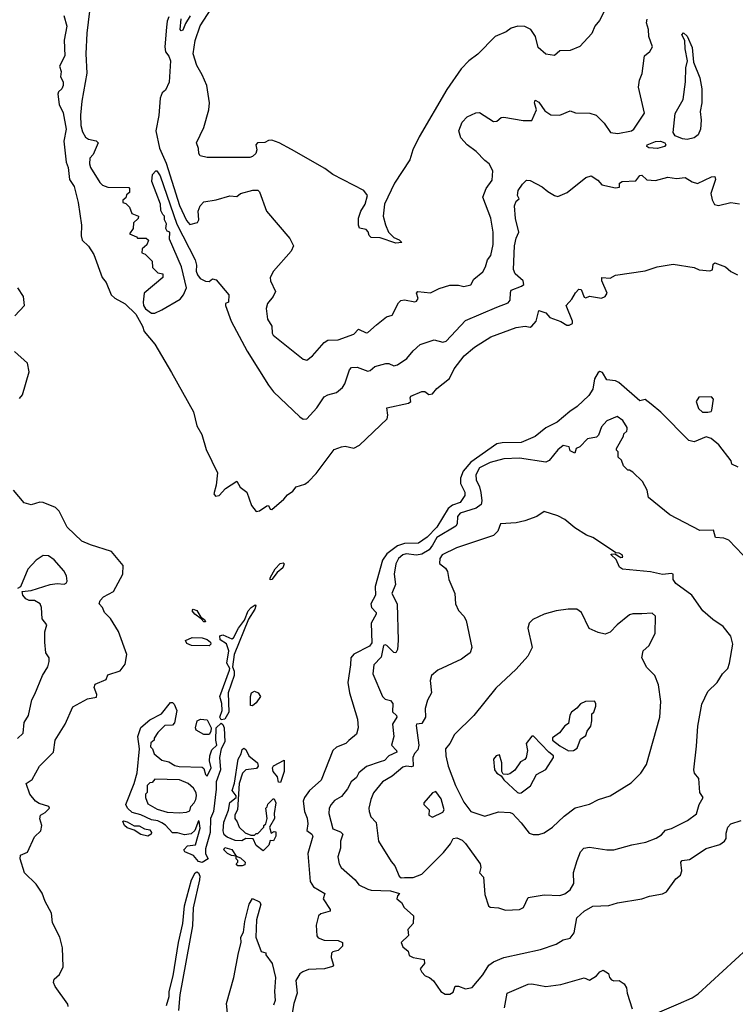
# Model space of a CAD drawing. Extents: x 1552033 to 1694788, y 811965 to 917215.
# Tile 321 of 632: x 1618770 to 1622872, y 882201 to 887841. Entities that reach past the tile are written whole.
import ezdxf

# ---------------------------------------------------------------- set-up
doc = ezdxf.new("R2010")
doc.units = 0

msp = doc.modelspace()

# ---------------------------------------------------------------- linework, layer by layer
at = {"layer": '0CON20XD'}
for points in [[(1619178.4, 887955), (1619154.5, 887765), (1619148.5, 887645), (1619154.9, 887535), (1619125.2, 887375), (1619117.9, 887295), (1619120.7, 887235), (1619129.6, 887199.6), (1619147.5, 887167.5), (1619165, 887156.6), (1619207.9, 887147.9), (1619218.8, 887135), (1619191.2, 887068.8), (1619172.2, 887047.8), (1619170.6, 887015), (1619175.5, 886995), (1619228.3, 886908.3), (1619245, 886892.5), (1619275, 886882.5), (1619395, 886880), (1619400, 886875), (1619398.3, 886851.7), (1619381.7, 886838.3), (1619378.3, 886821.7), (1619361.7, 886808.3), (1619360, 886795), (1619378.3, 886788.3), (1619398.3, 886768.3), (1619411.7, 886731.7), (1619450, 886715), (1619448.3, 886701.7), (1619421.7, 886678.3), (1619420, 886645), (1619400, 886615), (1619438.3, 886598.3), (1619445, 886590), (1619495, 886590), (1619508.3, 886578.3), (1619498.3, 886551.7), (1619471.7, 886528.3), (1619470, 886505), (1619488.3, 886498.3), (1619528.3, 886458.3), (1619531.7, 886421.7), (1619561.7, 886391.7), (1619590, 886385), (1619590, 886365), (1619483.3, 886275), (1619477.3, 886222.7), (1619479.4, 886205), (1619491.2, 886185), (1619525, 886160), (1619545, 886161.1), (1619585, 886179.1), (1619689.5, 886240.5), (1619708.9, 886265), (1619726.2, 886305), (1619696.7, 886425), (1619627.5, 886585), (1619630, 886625), (1619615, 886630), (1619607.5, 886645), (1619611.7, 886671.7), (1619600, 886695), (1619600, 886715), (1619590, 886725), (1619578.3, 886748.3), (1619576.7, 886785), (1619527.5, 886915), (1619530, 886955), (1619550, 886975), (1619556.7, 886975), (1619575, 886946.7), (1619670.2, 886670.2), (1619776, 886465), (1619783.2, 886435), (1619781.5, 886401.5), (1619789.7, 886379.7), (1619805, 886358.8), (1619835, 886343.8), (1619855, 886341.2), (1619875, 886356.7), (1619895, 886351.2), (1619968.8, 886265), (1619966, 886224), (1619950, 886215), (1619948.8, 886205), (1619981.2, 886115), (1620073.4, 885943.4), (1620195, 885748.6), (1620225, 885710.4), (1620375, 885566), (1620395, 885553.8), (1620415, 885554.2), (1620472.9, 885617.1), (1620515, 885680), (1620535, 885692.5), (1620585, 885705.5), (1620620.8, 885735), (1620633.1, 885755), (1620659.6, 885835), (1620671.1, 885848.9), (1620705, 885851.1), (1620765, 885828.2), (1620778.5, 885831.5), (1620805, 885854.6), (1620867.5, 885872.5), (1620885, 885872.7), (1620915, 885859.2), (1620936.2, 885863.8), (1620989, 885901), (1621025, 885944.6), (1621065, 885980), (1621145, 886007.1), (1621194.8, 885994.8), (1621215, 886000.7), (1621325, 886117.5), (1621504.5, 886195.5), (1621569.9, 886220.1), (1621581.6, 886235), (1621582.1, 886277.9), (1621587.7, 886292.3), (1621646, 886314), (1621658.6, 886325), (1621655.5, 886345), (1621610.5, 886385), (1621600, 886410), (1621605, 886546.7), (1621615, 886590), (1621631.2, 886625), (1621611.6, 886701.6), (1621605.5, 886775), (1621615, 886801.2), (1621632.5, 886815), (1621622.5, 886835), (1621627.6, 886862.4), (1621650.9, 886899.1), (1621675, 886922.5), (1621695, 886920), (1621765, 886884.2), (1621797.3, 886857.3), (1621835, 886834.3), (1621855, 886829.2), (1621908.7, 886851.3), (1622015, 886937.5), (1622045, 886947.5), (1622083, 886923), (1622106.1, 886896.1), (1622185, 886878.6), (1622207.3, 886882.7), (1622208, 886905), (1622223.8, 886915), (1622301.7, 886918.3), (1622325, 886948), (1622335, 886950.8), (1622365, 886923.3), (1622415, 886920.9)], [(1622124.4, 887895), (1622092.6, 887837.4), (1622067.1, 887805), (1622048.7, 887761.3), (1621981.3, 887688.7), (1621925, 887664.4), (1621865, 887662.5), (1621835, 887636.9), (1621785, 887643.5), (1621741.8, 887681.8), (1621725.9, 887745), (1621699.2, 887785), (1621665, 887802), (1621625, 887804), (1621587.3, 887792.7), (1621557.9, 887772.1), (1621495.5, 887744.5), (1621396.4, 887643.6), (1621344.3, 887605.7), (1621301, 887559), (1621218.2, 887441.8), (1621059.1, 887170.9), (1621022.2, 887095), (1621005, 887038.8), (1620918.8, 886905), (1620860, 886785), (1620852.9, 886715), (1620865.6, 886665.6), (1620884.1, 886624.1), (1620913.6, 886593.6), (1620945, 886580), (1620960, 886565), (1620925, 886560.8), (1620835, 886590.8), (1620785, 886593.3), (1620772.5, 886605), (1620767, 886627), (1620755, 886640), (1620717, 886647), (1620711.2, 886665), (1620712, 886705), (1620725.8, 886745), (1620749.4, 886785), (1620763.9, 886833.9), (1620743.2, 886863.2), (1620565, 886954.2), (1620519, 886989), (1620328.3, 887098.3), (1620256.5, 887136.5), (1620215, 887150.8), (1620195, 887149.4), (1620175, 887136.9), (1620132, 887135), (1620122.9, 887125), (1620128.9, 887095), (1620123.1, 887075), (1620105, 887057.5), (1620088.2, 887051.8), (1619845, 887051.5), (1619805, 887060.7), (1619796.4, 887075), (1619794.2, 887104.2), (1619782.9, 887135), (1619825, 887223.1), (1619854, 887325), (1619857.2, 887365), (1619841.7, 887465), (1619814.8, 887525), (1619785, 887579.5), (1619764.5, 887645), (1619775, 887721.4), (1619805, 887806.2), (1619910, 887970)], [(1619023.1, 887865), (1619040, 887805), (1619024.2, 887725), (1619027.7, 887635), (1618997.1, 887575), (1619008, 887545), (1619003.4, 887513.4), (1619018.8, 887485), (1619018.6, 887465), (1619011.4, 887445), (1618992.4, 887427.6), (1618988.4, 887415), (1618995.3, 887355.3), (1619018.2, 887308.2), (1619035.6, 887215), (1619022.7, 887145), (1619036.9, 887025), (1619047.8, 886995), (1619055.5, 886925), (1619082.2, 886885), (1619104.4, 886795), (1619123.4, 886663.4), (1619122.3, 886602.3), (1619127.7, 886577.7), (1619164.7, 886544.7), (1619195, 886497.1), (1619242.8, 886365), (1619265.2, 886335), (1619294.4, 886264.4), (1619315, 886246.4), (1619375, 886213.8), (1619435.6, 886155), (1619474.5, 886085), (1619482.5, 886055), (1619545, 885981.8), (1619639.6, 885819.6), (1619765, 885594.4), (1619785, 885514.3), (1619814.4, 885465), (1619839.1, 885379.1), (1619903.8, 885245), (1619896.2, 885175), (1619882.9, 885125), (1619892.7, 885112.7), (1619912.5, 885115), (1619950, 885155), (1620015, 885197.5), (1620033.6, 885163.6), (1620072.5, 885135), (1620099.3, 885059.3), (1620124.2, 885024.2), (1620145, 885028), (1620186.7, 885056.7), (1620195, 885057.5), (1620205, 885037.5), (1620215, 885036.2), (1620284.5, 885095.5), (1620305, 885120), (1620335, 885140), (1620355.3, 885164.7), (1620405, 885181.5), (1620424.2, 885195), (1620468.3, 885241.7), (1620571.3, 885378.7), (1620615, 885393.8)], [(1619625, 887858), (1619615, 887833.3), (1619611.9, 887798.1), (1619601.8, 887685), (1619605, 887657.5), (1619625, 887632.5), (1619634.3, 887605), (1619627.3, 887482.7), (1619605, 887437.5), (1619586.7, 887423.3), (1619575, 887392.5), (1619567.9, 887292.1), (1619550.4, 887205), (1619572, 887105), (1619609.5, 887019.5), (1619685, 886776.9), (1619725, 886691.1), (1619745, 886668.6), (1619789.7, 886680.3), (1619796, 886695), (1619792.5, 886745), (1619804.5, 886775.5), (1619825, 886798.6), (1619895, 886809.6), (1619975, 886832.4), (1620015, 886828.6), (1620035, 886846.5), (1620105.4, 886864.6), (1620135, 886865.4), (1620144.4, 886855), (1620184.6, 886744.6), (1620317.6, 886587.6), (1620338.4, 886545), (1620325.2, 886515), (1620225, 886400.4), (1620205.5, 886365), (1620208.1, 886345), (1620235.5, 886284.5), (1620222.9, 886255), (1620189.2, 886215), (1620183, 886187), (1620190.8, 886125), (1620215.8, 886085.8), (1620216.2, 886045), (1620223.3, 886035), (1620395, 885896.2), (1620415, 885891.4), (1620448.1, 885915), (1620515, 885992.5), (1620535, 886006.2), (1620595, 886008), (1620685, 886039.2), (1620711.7, 886068.3), (1620755, 886047.8), (1620765, 886049.1), (1620815, 886092.5), (1620871.3, 886138.7), (1620905, 886148.2), (1620940.3, 886219.7), (1620955, 886232.9), (1620975, 886237.1), (1621035, 886224.2), (1621045, 886228.8), (1621054, 886245), (1621044, 886275), (1621052.5, 886285), (1621125, 886276.7), (1621175, 886301.8), (1621235, 886321.2), (1621285, 886320), (1621315, 886312), (1621355, 886322.2), (1621372.5, 886355), (1621423.6, 886396.4), (1621440.6, 886425), (1621452, 886465), (1621470.2, 886489.8), (1621483.3, 886553.3), (1621484.4, 886624.4), (1621471.1, 886705), (1621423.8, 886825), (1621443.8, 886875), (1621478.8, 886921.2), (1621481.1, 886975), (1621461.5, 887015), (1621435, 887034.6), (1621386.9, 887086.9), (1621334.8, 887124.8), (1621297.7, 887165)], [(1619747.4, 887862.6), (1619719.7, 887820.3), (1619705, 887781.2), (1619695, 887777.5), (1619690, 887785), (1619696, 887846)], [(1621297.7, 887165), (1621287.4, 887205), (1621305, 887254), (1621334.8, 887285.2), (1621385, 887308.6), (1621405, 887309.4), (1621485, 887258), (1621505, 887260.4), (1621529.9, 887280.1), (1621545, 887283.3), (1621655, 887263.8), (1621705, 887264.3), (1621731.9, 887325), (1621720, 887365), (1621725, 887380), (1621745, 887368), (1621779.4, 887319.4), (1621815, 887296.9), (1621865.5, 887294.5), (1621925, 887319.2), (1621955, 887308), (1622037.5, 887305), (1622074.2, 887294.2), (1622118.9, 887248.9), (1622156.2, 887195), (1622198.8, 887188.8), (1622276.2, 887205), (1622290, 887215), (1622350.8, 887305), (1622315.8, 887455), (1622322, 887495), (1622337.7, 887532.3), (1622348.3, 887621.7), (1622351.4, 887635), (1622381, 887659), (1622396.7, 887685), (1622375.7, 887745.7), (1622374.7, 887785), (1622363.3, 887823.3), (1622366.6, 887843.4)], [(1622595, 887155.3), (1622568.7, 887158.7), (1622526.7, 887176.8), (1622516, 887195), (1622526.6, 887303.4), (1622571.9, 887385), (1622585.2, 887485.2), (1622587.1, 887565), (1622596.6, 887606.6), (1622584, 887674), (1622582.4, 887722.4), (1622564.4, 887755), (1622575, 887766.7), (1622595, 887746.2), (1622625, 887682.9), (1622632.4, 887597.6), (1622668.2, 887508.2), (1622678.8, 887445), (1622680.6, 887365), (1622670.3, 887315), (1622676.2, 887265), (1622672.2, 887215), (1622659, 887181), (1622635, 887164.1), (1622595, 887155.3)], [(1622425, 887104.3), (1622375, 887107.5), (1622364, 887115), (1622366, 887125), (1622415, 887144.4), (1622442.5, 887145), (1622467.5, 887135), (1622472.5, 887125), (1622465.9, 887114.1), (1622425, 887104.3)], [(1622415, 886920.9), (1622485, 886939.1), (1622535, 886932.3), (1622585, 886936.9), (1622625, 886912.5), (1622655, 886902.5), (1622735, 886941.4), (1622753.6, 886943.6), (1622757.1, 886925), (1622731.2, 886845), (1622739.4, 886809.4), (1622753.1, 886783.1), (1622775, 886777.8), (1622845, 886793.5), (1622895, 886786)], [(1620615, 885393.8), (1620635, 885398.6), (1620685, 885386.9), (1620716.6, 885403.4), (1620875.8, 885554.2), (1620880, 885575), (1620875, 885618), (1620997.5, 885645), (1621012.5, 885655), (1621007.5, 885675), (1621012.5, 885685), (1621075, 885712), (1621091.2, 885711.2), (1621114.5, 885694.5), (1621135, 885698.1), (1621161.5, 885728.5), (1621232.7, 885785), (1621259.6, 885840.4), (1621316.6, 885915), (1621376.2, 885965), (1621470.4, 886025), (1621615, 886078), (1621666.2, 886086.2), (1621695, 886080.6), (1621705, 886085.6), (1621730.5, 886115), (1621745, 886175.6), (1621785, 886162.9), (1621807.5, 886135), (1621871.7, 886111.7), (1621905, 886091.4), (1621919.3, 886090.7), (1621938.8, 886101.2), (1621938.8, 886115), (1621901.2, 886205), (1621935, 886240), (1621955, 886277.5), (1621975, 886297.5), (1621987.5, 886295), (1622005, 886251.2), (1622015, 886248.8), (1622035, 886257.5), (1622105, 886246.7), (1622125, 886256.2), (1622136.9, 886275), (1622106.9, 886345), (1622106.2, 886363.8), (1622155, 886360), (1622185, 886378), (1622355, 886402), (1622423.9, 886426.1), (1622515, 886440), (1622635, 886421.2), (1622665, 886408.8), (1622725, 886402), (1622740.7, 886409.3), (1622745, 886440), (1622755, 886448.8), (1622815, 886425.7), (1622845, 886398.6), (1622885, 886379.2)], [(1618742, 886145), (1618797.8, 886205), (1618791.8, 886255), (1618758.9, 886305)], [(1618768.3, 885671.7), (1618785, 885692.5), (1618824.2, 885824.2), (1618815, 885873.3), (1618740.9, 885940.9)], [(1622888.3, 885278.3), (1622852.5, 885295), (1622847.5, 885315), (1622777.5, 885405), (1622733, 885443), (1622705, 885451.2), (1622635, 885422.2), (1622605, 885430), (1622445, 885593.1), (1622389.4, 885639.4), (1622355, 885666.2), (1622325, 885657.5), (1622203.3, 885763.3), (1622185, 885772.5), (1622135, 885778.8), (1622109.9, 885819.9), (1622095.4, 885825.4), (1622085, 885820.7), (1622065, 885784.4), (1622054, 885725), (1622031.7, 885688.3), (1621965.4, 885624.6), (1621923.1, 885596.9), (1621850, 885535), (1621785, 885502.9), (1621725, 885453.1), (1621645, 885419.4), (1621535, 885418.1), (1621505, 885412.1), (1621355, 885307), (1621311, 885255), (1621297.1, 885215), (1621297.3, 885185), (1621321.8, 885135), (1621320.9, 885115), (1621295, 885076.5), (1621249.7, 885060.3), (1621225, 885040.9), (1621160.1, 884935), (1621105, 884877.7), (1621055, 884843.1), (1620975, 884840.6), (1620935, 884827.5), (1620875, 884782.3), (1620849.1, 884745), (1620807.1, 884595), (1620808.2, 884545), (1620782.4, 884495), (1620786.1, 884475), (1620812.5, 884445), (1620813.1, 884435), (1620785.2, 884385), (1620788.8, 884271.2), (1620775, 884252.7), (1620685, 884206), (1620667.3, 884185), (1620666.8, 884145), (1620650.3, 884045), (1620660.6, 883985), (1620705.6, 883835), (1620709.2, 883785), (1620701.2, 883748.8), (1620657.1, 883712.9), (1620640, 883695), (1620585, 883673.1), (1620565, 883655.7), (1620498.5, 883485), (1620431.2, 883425), (1620401.6, 883385), (1620394.3, 883365), (1620402.6, 883305), (1620417, 883267), (1620420.9, 883235), (1620416.2, 883196.2), (1620445, 883176.2), (1620449.3, 883165), (1620421.9, 883065), (1620434.8, 882905), (1620453.8, 882873.8), (1620518, 882835), (1620510, 882805), (1620550, 882745), (1620550, 882735), (1620495, 882720), (1620482.4, 882707.6), (1620470, 882655), (1620473.3, 882593.3), (1620481.4, 882581.4), (1620515, 882568.8), (1620595, 882566.7), (1620620, 882555), (1620620, 882535), (1620595, 882510), (1620565, 882502.5), (1620556.4, 882493.6), (1620555, 882470), (1620568.8, 882425), (1620562.5, 882417.5), (1620516.7, 882403.3), (1620468.2, 882401.8), (1620425, 882400.4), (1620392, 882388), (1620374.5, 882375.5), (1620352.7, 882337.3), (1620360, 882265), (1620340.8, 882205), (1620311.7, 882035)], [(1622683, 885593), (1622715, 885593.3), (1622732.5, 885597.5), (1622737.5, 885605), (1622747, 885667), (1622735, 885680), (1622661.7, 885678.3), (1622647.5, 885655), (1622660, 885615), (1622683, 885593)], [(1622955, 884734), (1622835, 884860.4), (1622805, 884871.8), (1622758.8, 884875), (1622747, 884917), (1622667.5, 884915), (1622495.6, 885005), (1622373.3, 885105), (1622367, 885147), (1622340, 885195), (1622285, 885250), (1622265, 885260), (1622255, 885260), (1622230, 885285), (1622218.3, 885318.3), (1622200, 885335), (1622200, 885365), (1622190, 885375), (1622190, 885385), (1622230, 885455), (1622231.7, 885468.3), (1622250, 885485), (1622252.5, 885495), (1622252.5, 885505), (1622226.7, 885545), (1622195, 885567.5), (1622135, 885542.5), (1622105, 885510), (1622088.3, 885461.7), (1622075, 885450), (1622025, 885440), (1621980, 885395), (1621960, 885385), (1621951.7, 885358.3), (1621925, 885372.5), (1621920, 885395), (1621885, 885401.2), (1621855, 885377.1), (1621805, 885315.8), (1621785, 885305.8), (1621635, 885328.7), (1621545, 885324.8), (1621465.6, 885305), (1621405.2, 885274.8), (1621383.5, 885235), (1621386.6, 885205), (1621405.4, 885165.4), (1621412.2, 885132.2), (1621417.9, 885085), (1621414.3, 885065), (1621386.4, 885043.6), (1621294.5, 885015), (1621280.1, 884995), (1621276.5, 884953.5), (1621269.7, 884940.3), (1621160.2, 884875), (1621135, 884831.9), (1621116.7, 884805), (1621075, 884779), (1621045, 884774.8), (1620985, 884781.2), (1620965, 884775.7), (1620940.9, 884755), (1620926.4, 884725), (1620915.8, 884665.8), (1620923.3, 884605), (1620903.3, 884555), (1620932.5, 884495), (1620939.3, 884285), (1620935, 884233.3), (1620925.4, 884214.6), (1620915, 884215.7), (1620875, 884255.8), (1620865, 884260), (1620855, 884256), (1620840.8, 884189.3), (1620799.2, 884145), (1620794.4, 884095), (1620848.9, 883965), (1620865, 883949.6), (1620895, 883940.9), (1620909.1, 883925), (1620907.1, 883877.1), (1620928.9, 883855), (1620931.1, 883845), (1620906.5, 883805), (1620914, 883735), (1620900.8, 883685), (1620928.9, 883655), (1620931.1, 883645), (1620886.1, 883625), (1620861.4, 883598.6), (1620835, 883590.4), (1620756.9, 883563.1), (1620713, 883527), (1620700, 883500), (1620669.6, 883475), (1620648.5, 883435), (1620615, 883392.2), (1620575, 883368.6), (1620554.3, 883345), (1620542.9, 883325), (1620541.9, 883295), (1620565, 883205.6), (1620608.4, 883188.4), (1620621.5, 883175), (1620607.8, 883135), (1620607.8, 883095), (1620593.1, 883045), (1620601.5, 883005), (1620612.9, 882985), (1620691.9, 882915), (1620714.3, 882885), (1620765, 882861), (1620785, 882855.6), (1620895, 882852), (1620945.8, 882835.8), (1620935, 882822.5), (1620931.2, 882805), (1620958.8, 882785), (1620974, 882755), (1621026.9, 882706.9), (1621025, 882663.3), (1620995, 882630), (1620998.6, 882595), (1620955.6, 882555), (1620965, 882530.8), (1620996.2, 882505), (1621001.2, 882481.2), (1621025, 882468.6)], [(1619047.6, 882187.6), (1619045, 882201.2), (1618972.2, 882302.2), (1618963.1, 882325), (1618967.5, 882345), (1618997.9, 882372.1), (1619019.4, 882415), (1619014.6, 882524.6), (1619000, 882585), (1618958.5, 882668.5), (1618952.4, 882722.4), (1618915, 882790.8), (1618898.3, 882838.3), (1618865, 882890), (1618798, 882955), (1618772, 883035), (1618775, 883056), (1618815, 883073.3), (1618855, 883160), (1618891.2, 883195), (1618896.2, 883225), (1618884.2, 883264.2), (1618888.8, 883285), (1618915, 883300), (1618940, 883325), (1618937.5, 883335), (1618881.3, 883351.3), (1618861.2, 883365), (1618827.5, 883405), (1618806.7, 883465), (1618840.3, 883489.7), (1618882.5, 883565), (1618962.9, 883645), (1618973.1, 883715), (1619030, 883805), (1619074.4, 883905.6), (1619158.3, 883951.7), (1619209.3, 883960.7), (1619212.5, 883975), (1619197.5, 884015), (1619202.5, 884035), (1619265, 884062.5), (1619275, 884087.5), (1619345, 884111.4), (1619375, 884148.8), (1619383.3, 884205), (1619336.8, 884336.8), (1619290.3, 884410.3), (1619256.2, 884445), (1619244.1, 884474.1), (1619225.9, 884495.9), (1619230.8, 884515), (1619250, 884535), (1619307.8, 884565), (1619360, 884665), (1619363.3, 884715), (1619295, 884794), (1619175, 884832.9), (1619125, 884854), (1619042, 884935), (1618995.7, 885025), (1618975, 885047.5), (1618905, 885075.7), (1618885, 885076.7), (1618835, 885061.4), (1618795, 885074.2), (1618735, 885145.7)], [(1621555, 882741.1), (1621635, 882744.6), (1621658.1, 882755), (1621685, 882813.3), (1621775, 882828.6), (1621866.2, 882823.8), (1621895, 882833.1), (1621925, 882857.5), (1621946.5, 882893.5), (1621944.6, 882955.4), (1621965.2, 883024.8), (1621983.3, 883075), (1622004, 883095), (1622035, 883100.8), (1622135, 883085.6), (1622175, 883086.2), (1622277.5, 883115), (1622359.5, 883130.5), (1622417.9, 883152.1), (1622447.8, 883172.2), (1622471.5, 883198.5), (1622505, 883207.5), (1622596.7, 883253.3), (1622648.5, 883291.5), (1622664, 883345), (1622687.5, 883385), (1622668.8, 883415), (1622662, 883495), (1622638, 883525), (1622634.3, 883544.3), (1622649.4, 883679.4), (1622656.5, 883795), (1622679.3, 883920.7), (1622715, 883993.8), (1622768, 884045), (1622798.6, 884095), (1622828, 884125), (1622838.6, 884155), (1622856.8, 884263.2), (1622845, 884310), (1622801.2, 884365), (1622743.3, 884405), (1622685.8, 884455.8), (1622622.2, 884545), (1622531, 884611), (1622515.5, 884635), (1622515, 884665.8), (1622505, 884669.7), (1622455, 884663.9), (1622385, 884678.2), (1622224.1, 884694.1), (1622207.5, 884705), (1622188.3, 884748.3), (1622160, 884775), (1622160, 884780), (1622181.7, 884781.7), (1622215, 884761.2), (1622227.3, 884762.7), (1622223.8, 884775), (1622205, 884786.2), (1622186.4, 884786.4), (1622144.2, 884815.8), (1622055, 884874.4), (1622018.3, 884888.3), (1621951, 884931), (1621895, 884978.8), (1621855, 884998.6), (1621775, 885024), (1621734.2, 884995.8), (1621665, 884970.8), (1621615, 884960), (1621525, 884954), (1621509.4, 884910.6), (1621485, 884887.5), (1621272.9, 884815), (1621192.2, 884775), (1621177.1, 884755), (1621175.9, 884725.9), (1621209.7, 884699.7), (1621221.2, 884681.2), (1621229.2, 884635), (1621263.1, 884555), (1621267.1, 884495), (1621285, 884456.2), (1621315.8, 884425), (1621328.7, 884398.7), (1621361.1, 884245), (1621351.9, 884215), (1621325, 884194.5), (1621302.4, 884177.6), (1621166.2, 884115), (1621130.8, 884085), (1621122.9, 884055), (1621130, 883985), (1621107.3, 883942.7), (1621093.1, 883895), (1621096.1, 883845), (1621075, 883808.8), (1621045, 883806.2), (1621042.2, 883797.8), (1621056.9, 883685), (1621051.3, 883658.7), (1621032.3, 883637.7), (1621023.2, 883615), (1621025.3, 883564.7), (1621015, 883560.7), (1620985, 883565.3), (1620965, 883559.3), (1620905, 883508.8), (1620850, 883475), (1620797.6, 883412.4), (1620783.2, 883375), (1620770.9, 883325), (1620772.7, 883305), (1620782.7, 883275), (1620812.4, 883242.4), (1620827.1, 883135), (1620899.1, 883019.1), (1620920, 882995), (1620944.5, 882934.5), (1620955.8, 882925.8), (1620975, 882928.2), (1621025, 882927.7), (1621075, 882946.4), (1621199, 883071), (1621239.1, 883120.9), (1621255, 883150.8), (1621275, 883155.6), (1621305, 883140.9), (1621325, 883122.2), (1621410, 883005), (1621412.5, 882985), (1621406, 882955), (1621428.6, 882928.6), (1621435, 882830), (1621457.5, 882765), (1621467, 882757), (1621515, 882754.2), (1621555, 882741.1)], [(1618756.6, 883723.4), (1618790, 883755), (1618795.7, 883815), (1618820, 883855), (1618839.2, 883945), (1618857, 883977), (1618900, 884085), (1618930.8, 884135), (1618939.2, 884165), (1618938.5, 884185), (1618919.6, 884215), (1618914.2, 884275), (1618913.1, 884335), (1618925.7, 884375), (1618898.7, 884408.7), (1618895.4, 884475), (1618887.9, 884495), (1618855, 884514.6), (1618824.5, 884514.5), (1618805, 884523.3), (1618787.5, 884545), (1618783.3, 884565), (1618835, 884571.5), (1618945, 884605.3), (1618985, 884610.7), (1619025, 884607.9), (1619036.6, 884613.4), (1619042.2, 884625), (1619037.5, 884655), (1619023.1, 884685), (1618968.1, 884748.1), (1618935, 884769.4), (1618905, 884771.9), (1618864.7, 884745.3), (1618816.8, 884693.2), (1618775, 884593.3), (1618757.3, 884582.7)], [(1620205, 884632.5), (1620204.7, 884645), (1620234.4, 884695.6), (1620263.3, 884726.7), (1620279.7, 884729.7), (1620285.3, 884725), (1620278.1, 884701.9), (1620244.6, 884675.4), (1620215, 884634.5), (1620205, 884632.5)], [(1619835, 884391.2), (1619825, 884391.9), (1619809.7, 884409.7), (1619772.9, 884435), (1619758.8, 884455), (1619764.5, 884465), (1619785, 884457.3), (1619808.3, 884418.3), (1619828.1, 884405), (1619835, 884391.2)], [(1619925, 883830), (1619917.1, 883845), (1619929.5, 883885), (1619928.4, 883925), (1619917.3, 883965), (1619973.1, 884115), (1619974.5, 884125), (1619957.6, 884155), (1619969.4, 884225), (1619955.5, 884265.5), (1619919.6, 884289.6), (1619917.8, 884312.2), (1619935, 884318.1), (1619985, 884295.4), (1619995, 884300), (1620024.2, 884355.7), (1620058.3, 884401.8), (1620079.6, 884455), (1620095.6, 884475), (1620119.5, 884489.5), (1620123.3, 884483.3), (1620117.2, 884465), (1620082, 884408), (1619998.4, 884205), (1619988.8, 884135), (1619998.6, 884108.6), (1619998.6, 884085), (1619964.3, 883985.7), (1619967.6, 883875), (1619945, 883833.5), (1619925, 883830)], [(1621713.1, 883173.1), (1621745, 883173.5), (1621776.6, 883183.4), (1621822.9, 883215), (1621890.6, 883279.4), (1621953.9, 883326.1), (1622035, 883347.5), (1622087.5, 883375), (1622153.3, 883395), (1622275, 883470), (1622330, 883525), (1622362.5, 883575), (1622438.1, 883845), (1622445.6, 883935), (1622431.2, 884031.2), (1622410, 884085), (1622365, 884130), (1622336, 884185), (1622344.2, 884225), (1622375, 884253.8), (1622412.9, 884325), (1622414.3, 884425), (1622395, 884441.4), (1622335, 884437.9), (1622285, 884437.9), (1622265, 884431.5), (1622194.7, 884375.3), (1622155, 884332.5), (1622125, 884321.4), (1622085, 884330.6), (1622034.5, 884354.5), (1621990, 884445), (1621963.8, 884463.8), (1621914.2, 884464.2), (1621845, 884454.8), (1621775.5, 884435), (1621711.1, 884405), (1621690.6, 884385), (1621682.5, 884355), (1621707.1, 884245), (1621682, 884195), (1621615, 884121.2), (1621498.3, 884011.7), (1621372, 883855), (1621262.6, 883747.4), (1621235.6, 883695), (1621209.5, 883665), (1621211.9, 883625), (1621225.7, 883565), (1621266.8, 883455), (1621315, 883358.4), (1621355, 883304.7), (1621435, 883279.2), (1621515, 883304.1), (1621580.7, 883300.7), (1621595, 883293.3), (1621645, 883240.6), (1621690.9, 883180.9), (1621713.1, 883173.1)], [(1619855, 884253.8), (1619755, 884256.7), (1619727, 884267), (1619720, 884285), (1619758.3, 884301.7), (1619815, 884300), (1619845, 884290.8), (1619864, 884275), (1619865.8, 884264.2), (1619855, 884253.8)], [(1620105, 883910), (1620093.6, 883913.6), (1620092, 883965), (1620098.8, 883985), (1620115, 883994), (1620135.8, 883985.8), (1620150, 883965), (1620125, 883927.5), (1620105, 883910)], [(1619815, 883014.1), (1619795, 883019.3), (1619765, 883053.5), (1619715.8, 883075), (1619710, 883085), (1619732.1, 883107.9), (1619777.3, 883115), (1619805, 883210), (1619799.3, 883249.3), (1619795, 883252.5), (1619773, 883197), (1619751.7, 883178.3), (1619715, 883172.5), (1619675, 883182.5), (1619645, 883182.5), (1619606.4, 883226.4), (1619585, 883240), (1619561.7, 883251.7), (1619525, 883257.5), (1619465, 883286.7), (1619415, 883300), (1619387.5, 883325), (1619377.5, 883345), (1619426.7, 883465), (1619443, 883527), (1619456, 883665), (1619446.7, 883735), (1619464.1, 883785.9), (1619515, 883830), (1619582.5, 883865), (1619635, 883930), (1619645, 883930), (1619655, 883920), (1619670, 883885), (1619657, 883813), (1619645, 883800), (1619601.7, 883798.3), (1619561.7, 883758.3), (1619540, 883725), (1619540, 883715), (1619521.7, 883698.3), (1619520, 883675), (1619530, 883665), (1619540, 883635), (1619585, 883600), (1619625, 883590), (1619658.3, 883568.3), (1619683, 883563), (1619815, 883560), (1619825, 883552.5), (1619835, 883517.5), (1619845, 883508), (1619867.3, 883555), (1619857.5, 883595), (1619858.9, 883625), (1619871.1, 883658.9), (1619900.6, 883685), (1619894.6, 883715), (1619896.2, 883785), (1619925, 883810.6), (1619935, 883803.3), (1619942.4, 883785), (1619945.3, 883705), (1619925.4, 883664.6), (1619914.8, 883615), (1619920.3, 883545), (1619895.9, 883475), (1619896.7, 883433.3), (1619880.8, 883305), (1619864.2, 883265), (1619860.9, 883185), (1619835, 883092.5), (1619835, 883063.8), (1619850, 883035), (1619815, 883014.1)], [(1621915, 883653.3), (1621945, 883654), (1621965, 883667.5), (1621985, 883720), (1622015, 883740), (1622022.5, 883765), (1622042.5, 883795), (1622050, 883825), (1622050, 883865), (1622060, 883875), (1622071.7, 883908.3), (1622072.5, 883925), (1622065, 883936.7), (1622013.6, 883936.4), (1621985, 883922.5), (1621963, 883897), (1621932.5, 883875), (1621923, 883857), (1621915, 883810), (1621893.6, 883796.4), (1621863, 883757), (1621823, 883727), (1621824.3, 883714.3), (1621865, 883682), (1621915, 883653.3)], [(1619855, 883747.5), (1619825, 883747.5), (1619781.2, 883771.2), (1619777.5, 883785), (1619787.5, 883825), (1619806.4, 883833.6), (1619845, 883830), (1619867.1, 883785), (1619865.7, 883764.3), (1619855, 883747.5)], [(1621635, 883410), (1621645, 883413.3), (1621697.3, 883452.7), (1621732.3, 883517.7), (1621785, 883546.7), (1621830, 883615), (1621830, 883625), (1621802.5, 883645), (1621715, 883736.7), (1621705, 883736.7), (1621672.5, 883695), (1621680, 883655), (1621673.3, 883615), (1621665, 883603.3), (1621640.7, 883589.3), (1621607.7, 883542.3), (1621578.3, 883521.7), (1621565, 883516.7), (1621540, 883520), (1621532.5, 883535), (1621532.5, 883585), (1621519.3, 883629.3), (1621501.2, 883625), (1621486, 883605), (1621491.2, 883545), (1621503.8, 883525), (1621530, 883510), (1621545, 883487.5), (1621622.5, 883415), (1621635, 883410)], [(1620165, 883080), (1620125, 883110), (1620108.3, 883148.3), (1620065, 883150), (1620043, 883137), (1620005, 883140), (1619958.8, 883158.8), (1619942.3, 883172.3), (1619936, 883195), (1619940, 883245), (1619967, 883313), (1619973.8, 883356.2), (1620010, 883385), (1620010, 883395), (1619987.5, 883425), (1620001.7, 883468.3), (1620021.2, 883605), (1620038.8, 883635), (1620045, 883660), (1620055, 883667.5), (1620065, 883660), (1620082.5, 883625), (1620133.3, 883585), (1620136.7, 883565), (1620128, 883552), (1620065, 883543.3), (1620046.7, 883525), (1620027.5, 883465), (1620017.5, 883315), (1620003, 883287), (1620002.5, 883265), (1620017, 883247), (1620027.5, 883215), (1620063, 883183), (1620095, 883170), (1620115, 883170), (1620125, 883180), (1620135, 883180), (1620170, 883215), (1620170, 883225), (1620180, 883235), (1620187.5, 883265), (1620180, 883325), (1620188.3, 883331.7), (1620191.7, 883348.3), (1620221.7, 883378.3), (1620228.3, 883378.3), (1620237.5, 883355), (1620227.5, 883295), (1620230, 883265), (1620202.5, 883215), (1620211.7, 883181.7), (1620228.3, 883191.7), (1620238.8, 883188.8), (1620238.8, 883165), (1620225, 883137.5), (1620205, 883140), (1620198.3, 883111.7), (1620165, 883080)], [(1620265, 883472.5), (1620253, 883473), (1620246.7, 883505), (1620222.5, 883535), (1620218.8, 883555), (1620225, 883566.7), (1620285, 883600), (1620285.9, 883534.1), (1620265, 883472.5)], [(1619685, 883297.5), (1619725, 883302.5), (1619745, 883310), (1619750, 883335), (1619770, 883355), (1619780, 883375), (1619782.5, 883395), (1619781.7, 883411.7), (1619765, 883440), (1619736.1, 883466.1), (1619685, 883487.5), (1619545, 883490), (1619528.3, 883471.7), (1619515, 883470), (1619500, 883455), (1619500, 883415), (1619490, 883405), (1619490, 883385), (1619505, 883350), (1619558.3, 883318.3), (1619615, 883302.5), (1619685, 883297.5)], [(1621135, 883272.5), (1621195, 883302.5), (1621202.9, 883315), (1621185, 883377.5), (1621155, 883419.2), (1621135, 883413.3), (1621086.2, 883355), (1621086.7, 883345), (1621116.2, 883315), (1621113.9, 883283.9), (1621135, 883272.5)], [(1619505, 883164.4), (1619465, 883174.2), (1619425, 883199.2), (1619385, 883212.5), (1619370.9, 883225), (1619361.2, 883248.8), (1619365, 883252.5), (1619386.4, 883246.4), (1619425, 883224), (1619455, 883222.5), (1619485, 883205.8), (1619515, 883200), (1619525.5, 883185.5), (1619524.2, 883175), (1619505, 883164.4)], [(1621025, 882468.6), (1621088.3, 882458.3), (1621090.6, 882435), (1621064.4, 882405), (1621074.3, 882385), (1621094.5, 882364.5), (1621118.8, 882355), (1621140.8, 882335), (1621183.3, 882275), (1621208.7, 882258.7), (1621235, 882258.9), (1621255, 882271.2), (1621266, 882304), (1621285, 882304.2), (1621325, 882288.8), (1621362.3, 882297.7), (1621425, 882370), (1621458.4, 882425), (1621485, 882443.7), (1621545, 882468.6), (1621755.8, 882515), (1621845, 882545.4), (1621885, 882570), (1621925, 882580), (1621948.8, 882611.2), (1621963.6, 882696.4), (1622004.6, 882735.4), (1622055, 882762.5), (1622146.4, 882766.4), (1622196.9, 882783.1), (1622335.7, 882804.3), (1622380, 882820), (1622455, 882833.1), (1622476.2, 882845), (1622530.5, 882919.5), (1622558.3, 882941.7), (1622565.8, 882965), (1622559.2, 883015), (1622566.2, 883025), (1622609.4, 883030.6), (1622705, 883093.7), (1622782.7, 883117.3), (1622810.3, 883135), (1622818.7, 883151.3), (1622818.9, 883181.1), (1622828, 883215), (1622845, 883235.6), (1622905, 883254.2)], [(1620045, 882994), (1620020, 882995), (1620010, 883005), (1620020, 883015), (1620020, 883025), (1620010, 883035), (1620010, 883050), (1619983, 883053), (1619960, 883065), (1619940, 883085), (1619945, 883100), (1619985, 883087.5), (1620010, 883050), (1620035, 883040), (1620062.5, 883015), (1620060, 883000), (1620045, 882994)], [(1619610.7, 882195), (1619626.2, 882245), (1619626.9, 882275), (1619650.3, 882365), (1619680.4, 882555), (1619705.7, 882664.3), (1619714.8, 882765), (1619754, 882915), (1619776, 882954), (1619785, 882959.8), (1619795, 882953.5), (1619802.3, 882935), (1619801.2, 882915), (1619764.1, 882754.1), (1619759.4, 882650.6), (1619687.4, 882255), (1619679.2, 882165)], [(1619960.2, 882149.8), (1619956, 882205), (1619996.7, 882355), (1620024.7, 882495.3), (1620039.5, 882555), (1620036.7, 882585), (1620052.5, 882615), (1620060, 882675), (1620084.3, 882775), (1620105, 882807.5), (1620145, 882787.5), (1620152.5, 882775), (1620126.2, 882685), (1620122.5, 882585), (1620153.9, 882503.9), (1620180, 882495), (1620180, 882485), (1620216, 882435), (1620236.9, 882355), (1620229.5, 882275), (1620235, 882223.3), (1620225, 882195.7)], [(1622399.3, 882140.7), (1622546.5, 882203.5), (1622625, 882238.8), (1622658.8, 882261.2), (1623012.5, 882585)], [(1621549, 882181), (1621564.2, 882265), (1621685, 882316.9), (1621705, 882318.6), (1621785, 882303.9), (1621871.2, 882315), (1622005, 882352.9), (1622035, 882340), (1622075, 882363.3), (1622095, 882386.7), (1622115, 882396.7), (1622145, 882377.5), (1622150, 882355), (1622161.3, 882341.3), (1622175, 882335.8), (1622205, 882336.7), (1622235, 882318.2), (1622247.5, 882295), (1622251.3, 882265), (1622280.8, 882175)]]:
    msp.add_lwpolyline(points, dxfattribs=at)

doc.saveas('drawing.dxf')
